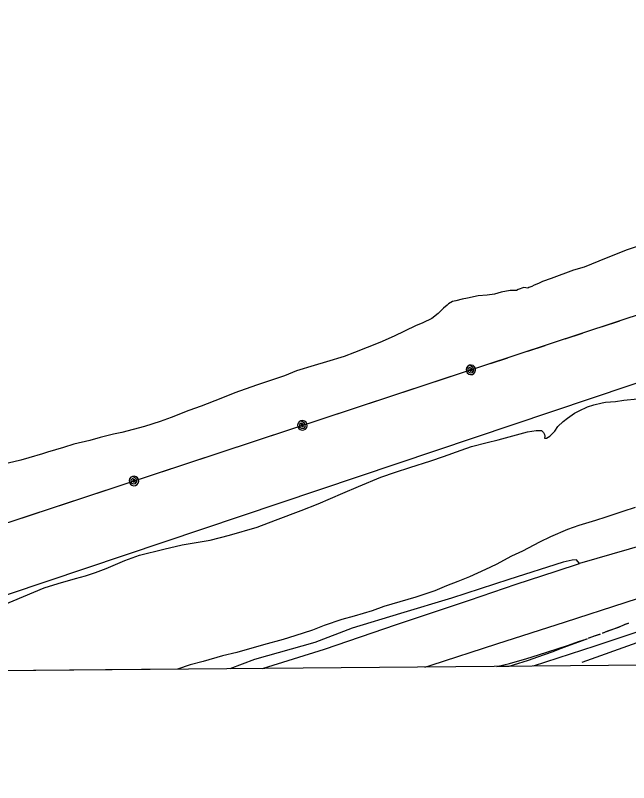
# Model space of a CAD drawing. Extents: x 3567028 to 3605064, y 510945 to 536587.
# Drawn here: x 3596245 to 3597400, y 516349 to 517794 of the extents above; entities that cross this region are included whole.
import ezdxf

# ---------------------------------------------------------------- set-up
doc = ezdxf.new("R2010")
doc.units = 0
for name, color, linetype in [('V-GRID-FRAM', 7, 'Continuous'), ('V-RAIL-TRAK', 7, 'Continuous'), ('V-ROAD-CNTR', 7, 'Continuous'), ('V-SITE-VEGE', 7, 'Continuous'), ('V-TOPO-SHOR', 7, 'Continuous'), ('V-UTIL-LINE', 7, 'Continuous')]:
    doc.layers.add(name, color=color, linetype=linetype)

msp = doc.modelspace()

# ---------------------------------------------------------------- linework, layer by layer
at = {"layer": 'V-GRID-FRAM'}
msp.add_lwpolyline([(3571081.5, 534531.3), (3602744.1, 534798.4), (3602905.4, 516616.2), (3571226.9, 516349), (3571081.5, 534531.3)], dxfattribs=at)
at = {"layer": 'V-RAIL-TRAK'}
msp.add_lwpolyline([(3597015.7, 516566.5), (3597027.9, 516570.4), (3597151.7, 516610.5), (3597280.9, 516651.7), (3597393.3, 516688.2), (3597489.7, 516719.8), (3597593.9, 516753.5), (3597730.7, 516797.2), (3597824.3, 516827.6), (3597917.4, 516856.7), (3598025.2, 516892.9), (3598149.5, 516933), (3598254, 516966.8), (3598374, 517004.9), (3598480.1, 517040.3), (3598586, 517074.1), (3598684.8, 517105.6), (3598780.6, 517137.4), (3598882.7, 517169.5), (3598992.9, 517205.5), (3599149.8, 517255.8), (3599244, 517285.7)], dxfattribs=at)
at = {"layer": 'V-ROAD-CNTR'}
msp.add_lwpolyline([(3598021.8, 516796.4), (3597639.7, 516692.4), (3597311.7, 516575.2)], dxfattribs=at)
at = {"layer": 'V-SITE-VEGE'}
for p, q in [((3597333.8, 517060.4), (3597349.9, 517064.3)), ((3597349.9, 517064.3), (3597355.7, 517065.4)), ((3597355.7, 517065.4), (3597374.6, 517067)), ((3597374.6, 517067), (3597390.2, 517069.1)), ((3597390.2, 517069.1), (3597416, 517071.8)), ((3597297.5, 517044.6), (3597306.2, 517049.2)), ((3597306.2, 517049.2), (3597322.3, 517056.5)), ((3597322.3, 517056.5), (3597333.8, 517060.4)), ((3597276.2, 517029.3), (3597284.2, 517035.6)), ((3597284.2, 517035.6), (3597297.5, 517044.6)), ((3597266.3, 517019.7), (3597276.2, 517029.3)), ((3597154.2, 516994.8), (3597195.6, 517005.9)), ((3597195.6, 517005.9), (3597209.4, 517009.8)), ((3597209.4, 517009.8), (3597225.5, 517012)), ((3597225.5, 517012), (3597235.8, 517011.9)), ((3597235.8, 517011.9), (3597239.2, 517008.4)), ((3597239.2, 517008.4), (3597240.9, 517004.4)), ((3597251.2, 517001.4), (3597260.5, 517011.1)), ((3597260.5, 517011.1), (3597266.3, 517019.7)), ((3597133.5, 516989.8), (3597154.2, 516994.8)), ((3597240.9, 517004.4), (3597241.5, 517001.5)), ((3597241.5, 517001.5), (3597241.4, 516998)), ((3597241.4, 516998), (3597244.9, 516998)), ((3597244.9, 516998), (3597251.2, 517001.4)), ((3597084, 516975.3), (3597103.5, 516982)), ((3597103.5, 516982), (3597133.5, 516989.8)), ((3597027, 516955.1), (3597051.1, 516962.9)), ((3597051.1, 516962.9), (3597084, 516975.3)), ((3596987.8, 516942.8), (3597027, 516955.1)), ((3596933.1, 516924.3), (3596960.8, 516933.8)), ((3596960.8, 516933.8), (3596987.8, 516942.8)), ((3596891.1, 516906.9), (3596933.1, 516924.3)), ((3596861.7, 516893.9), (3596891.1, 516906.9)), ((3596815, 516874.2), (3596861.7, 516893.9)), ((3596734.4, 516843.3), (3596783.3, 516861.3)), ((3596783.3, 516861.3), (3596815, 516874.2)), ((3597412, 516867.4), (3597388.9, 516859.6)), ((3597356.7, 516849), (3597337.1, 516842.8)), ((3597388.9, 516859.6), (3597356.7, 516849)), ((3596700.4, 516830.4), (3596734.4, 516843.3)), ((3597305.5, 516833.3), (3597284.2, 516825.5)), ((3597337.1, 516842.8), (3597305.5, 516833.3)), ((3596648.1, 516814.8), (3596700.4, 516830.4)), ((3597284.2, 516825.5), (3597252.5, 516812)), ((3596558.9, 516796.6), (3596611.8, 516805.9)), ((3596611.8, 516805.9), (3596648.1, 516814.8)), ((3597252.5, 516812), (3597231.7, 516801.8)), ((3596524.4, 516788.9), (3596558.9, 516796.6)), ((3597231.7, 516801.8), (3597199.5, 516784.9)), ((3596451.3, 516767.1), (3596478.4, 516777.2)), ((3596478.4, 516777.2), (3596524.4, 516788.9)), ((3597178.7, 516775.3), (3597149.9, 516760)), ((3597199.5, 516784.9), (3597178.7, 516775.3)), ((3596415.6, 516752.5), (3596451.3, 516767.1)), ((3596395.5, 516744.6), (3596415.6, 516752.5)), ((3597130.3, 516750.4), (3597099.7, 516736.9)), ((3597149.9, 516760), (3597130.3, 516750.4)), ((3596325.2, 516724), (3596358, 516733.4)), ((3596358, 516733.4), (3596377, 516738.5)), ((3596377, 516738.5), (3596395.5, 516744.6)), ((3597099.7, 516736.9), (3597077.8, 516727.9)), ((3596299.3, 516715.6), (3596325.2, 516724)), ((3597056.5, 516719.5), (3597034.6, 516710.5)), ((3597077.8, 516727.9), (3597056.5, 516719.5)), ((3596221, 516683.5), (3596299.3, 516715.6)), ((3597034.6, 516710.5), (3596999, 516698.2)), ((3596999, 516698.2), (3596938.5, 516680.9)), ((3596938.5, 516680.9), (3596916.6, 516672.5)), ((3596882.7, 516662.4), (3596859.7, 516656.3)), ((3596916.6, 516672.5), (3596882.7, 516662.4)), ((3596826.3, 516645.1), (3596804.4, 516636.1)), ((3596859.7, 516656.3), (3596826.3, 516645.1)), ((3596804.4, 516636.1), (3596771, 516625.5)), ((3596749.1, 516618.8), (3596712.3, 516608.7)), ((3596771, 516625.5), (3596749.1, 516618.8)), ((3597314, 516616.8), (3597289.2, 516607.9)), ((3597305.4, 516614.6), (3597321.3, 516619.8)), ((3597321.3, 516619.8), (3597314, 516616.8)), ((3596712.3, 516608.7), (3596661.7, 516594.2)), ((3597229.9, 516590), (3597284.6, 516607.3)), ((3597272.5, 516601.7), (3597254.7, 516595)), ((3597289.2, 516607.9), (3597272.5, 516601.7)), ((3597284.6, 516607.3), (3597305.4, 516614.6)), ((3596635.2, 516587.6), (3596598.4, 516577)), ((3596661.7, 516594.2), (3596635.2, 516587.6)), ((3597208.1, 516582.7), (3597229.9, 516590)), ((3597254.7, 516595), (3597228.2, 516585.4)), ((3596598.4, 516577), (3596574.2, 516570.9)), ((3597154, 516568.3), (3597175.3, 516573.2)), ((3597175.3, 516573.2), (3597208.1, 516582.7)), ((3597210.3, 516579.3), (3597182.1, 516570.3)), ((3597228.2, 516585.4), (3597210.3, 516579.3)), ((3596550, 516562.6), (3595785.8, 516556.2)), ((3596574.2, 516570.9), (3596550, 516562.6)), ((3597151.5, 516567.7), (3597154, 516568.3)), ((3597173.9, 516567.9), (3597151.5, 516567.7)), ((3597182.1, 516570.3), (3597173.9, 516567.9))]:
    msp.add_line(p, q, dxfattribs=at)
for points in [[(3597419.6, 517359.9), (3597397.1, 517352.6), (3597363.7, 517339.1), (3597343.6, 517331.3), (3597315.9, 517320), (3597295.8, 517313.9), (3597253.8, 517298.7), (3597237.6, 517292.6), (3597230.1, 517289.2), (3597221.5, 517285.8)], [(3597221.5, 517285.8), (3597217.5, 517283.5), (3597211.7, 517281.3), (3597210, 517280.2), (3597202.5, 517281.4), (3597191.6, 517277.5), (3597188.7, 517275.8), (3597176.6, 517275.9), (3597159.4, 517272.6), (3597147.3, 517269.2), (3597132.9, 517267), (3597116.3, 517265.5), (3597096.2, 517261.6), (3597086.4, 517259.4), (3597074.3, 517256.1), (3597068, 517255), (3597060.5, 517251), (3597058.2, 517248.2), (3597051.2, 517242.5), (3597040.8, 517232.8), (3597029.2, 517223.2), (3597011.9, 517214.7), (3596998.1, 517209.1), (3596957.8, 517189.9), (3596931.3, 517178.1), (3596883.5, 517158.9), (3596863.9, 517151.6), (3596830.5, 517141.6), (3596807.5, 517134.9), (3596774.1, 517124.3), (3596751.6, 517115.3), (3596699.2, 517097.4), (3596657.8, 517082.8), (3596631.9, 517072.7), (3596595, 517058.1), (3596571.4, 517049.7), (3596538, 517036.7), (3596517.3, 517029.4), (3596487.9, 517019.4), (3596445.3, 517008.2), (3596429.8, 517005.5), (3596404.5, 516998.8), (3596384.9, 516993.3), (3596355, 516986.6), (3596335.5, 516979.9), (3596305.5, 516971.5), (3596296.3, 516968.2), (3596270.4, 516960.9), (3596254.9, 516956.5), (3596231.3, 516950.9)]]:
    msp.add_lwpolyline(points, dxfattribs=at)
for points in [[(3597380.8, 516642), (3597392.9, 516647.7), (3597399.2, 516649.5)], [(3597350.2, 516630.5), (3597360.6, 516634.8), (3597380.8, 516642), (3597365.8, 516635.9)], [(3597324.3, 516621), (3597333.6, 516624.7), (3597345.7, 516628.6)]]:
    msp.add_lwpolyline(points, close=True, dxfattribs=at)
at = {"layer": 'V-TOPO-SHOR'}
for points in [[(3599918.6, 517551.5), (3599651.5, 517455.4), (3599483.2, 517396.9), (3599374.6, 517363.6), (3599032.6, 517258.4), (3598703.6, 517152.2), (3598316.9, 517047.9), (3597901, 516923.8), (3597461.2, 516806.1), (3597306.9, 516761.6)], [(3596710.2, 516564), (3596827, 516600.5), (3596962.2, 516646.9), (3597099.8, 516692.5), (3597188, 516722.9), (3597263.2, 516747), (3597306.9, 516761.6), (3597301.2, 516768.4), (3597293, 516768.1), (3597276.2, 516764.5), (3597173.8, 516731.3), (3597065.8, 516696.7), (3596970.2, 516667.3), (3596878.8, 516639.7), (3596808.7, 516613.2), (3596695, 516580.7), (3596648.8, 516563.4)], [(3597678.9, 516715.9), (3597621, 516698.7), (3597516.7, 516666.5), (3597335.7, 516606), (3597219.9, 516568.3)]]:
    msp.add_lwpolyline(points, dxfattribs=at)
at = {"layer": 'V-UTIL-LINE'}
for points in [[(3595377.4, 516556), (3595768.5, 516686.4), (3597745.3, 517338.4), (3598252.5, 517502.6), (3598746, 517662.5), (3599242.5, 517823.5), (3599742, 517977.9), (3600208.2, 518206.8), (3601184.6, 518677.5), (3601656.3, 518915.2), (3602141.3, 519149.6), (3602621.1, 519388.3), (3602876.9, 519510.3)], [(3595792.4, 516556.2), (3599157.1, 517687.8), (3599303.4, 517646.2), (3599459.8, 517358.9), (3599552.8, 517222.1), (3601043.7, 517137.1), (3601077.9, 517093.4), (3601076.9, 517025.2), (3601079.8, 517003.6), (3602902.9, 516896.9)], [(3597350.4, 517208.2), (3597382.7, 517218.8)], [(3597280.2, 517185), (3597312.4, 517195.6)], [(3597209.9, 517161.8), (3597242.2, 517172.5)], [(3597139.6, 517138.6), (3597171.9, 517149.3)], [(3597102.6, 517126.4), (3597100.3, 517128.2), (3597100.2, 517125.8), (3597102.4, 517124.2), (3597105.1, 517125.4), (3597104.2, 517128.7), (3597100, 517130.9), (3597096.9, 517128), (3597097.1, 517123.2), (3597101.1, 517120.9), (3597105.6, 517121.4), (3597108.1, 517125.4), (3597106.7, 517130.8), (3597099.7, 517135), (3597096.7, 517133.2), (3597094.5, 517130.5), (3597093.6, 517127.1), (3597094, 517123.6), (3597095.7, 517120.5), (3597098.5, 517118.4), (3597101.9, 517117.4), (3597105.4, 517117.9), (3597108.4, 517119.6), (3597110.6, 517122.4), (3597111.5, 517125.8), (3597111.1, 517129.2), (3597109.4, 517132.3), (3597106.6, 517134.5), (3597103.2, 517135.4), (3597099.7, 517135)], [(3597033.2, 517103.6), (3597065.5, 517114.2)], [(3596963, 517080.4), (3596995.3, 517091)], [(3596892.7, 517057.2), (3596925, 517067.8)], [(3596822.4, 517034), (3596854.7, 517044.7)], [(3596785.4, 517021.8), (3596783.1, 517023.5), (3596783, 517021.2), (3596785.2, 517019.6), (3596787.9, 517020.8), (3596787, 517024.1), (3596782.8, 517026.3), (3596779.7, 517023.4), (3596780, 517018.6), (3596783.9, 517016.3), (3596788.4, 517016.7), (3596791, 517020.8), (3596789.5, 517026.1), (3596782.6, 517030.3), (3596779.5, 517028.6), (3596777.3, 517025.9), (3596776.4, 517022.5), (3596776.8, 517019), (3596778.6, 517015.9), (3596781.3, 517013.8), (3596784.7, 517012.8), (3596788.2, 517013.3), (3596791.2, 517015), (3596793.4, 517017.8), (3596794.3, 517021.1), (3596793.9, 517024.6), (3596792.2, 517027.7), (3596789.4, 517029.8), (3596786, 517030.8), (3596782.6, 517030.3)], [(3596716, 516998.9), (3596748.3, 517009.6)], [(3596645.8, 516975.8), (3596678.1, 516986.4)], [(3596575.5, 516952.6), (3596607.8, 516963.2)], [(3596505.2, 516929.4), (3596537.5, 516940.1)], [(3596468.2, 516917.2), (3596465.9, 516918.9), (3596465.8, 516916.6), (3596468, 516915), (3596470.7, 516916.2), (3596469.8, 516919.5), (3596465.7, 516921.7), (3596462.5, 516918.8), (3596462.8, 516913.9), (3596466.7, 516911.7), (3596471.2, 516912.1), (3596473.8, 516916.2), (3596472.3, 516921.5), (3596465.4, 516925.7), (3596462.3, 516924), (3596460.1, 516921.2), (3596459.2, 516917.9), (3596459.6, 516914.4), (3596461.4, 516911.3), (3596464.1, 516909.2), (3596467.5, 516908.2), (3596471, 516908.6), (3596474.1, 516910.4), (3596476.2, 516913.1), (3596477.2, 516916.5), (3596476.7, 516920), (3596475, 516923.1), (3596472.2, 516925.2), (3596468.8, 516926.2), (3596465.4, 516925.7)], [(3596398.9, 516894.3), (3596431.1, 516905)], [(3596328.6, 516871.1), (3596360.9, 516881.8)], [(3596258.3, 516848), (3596290.6, 516858.6)]]:
    msp.add_lwpolyline(points, dxfattribs=at)

doc.saveas('drawing.dxf')
